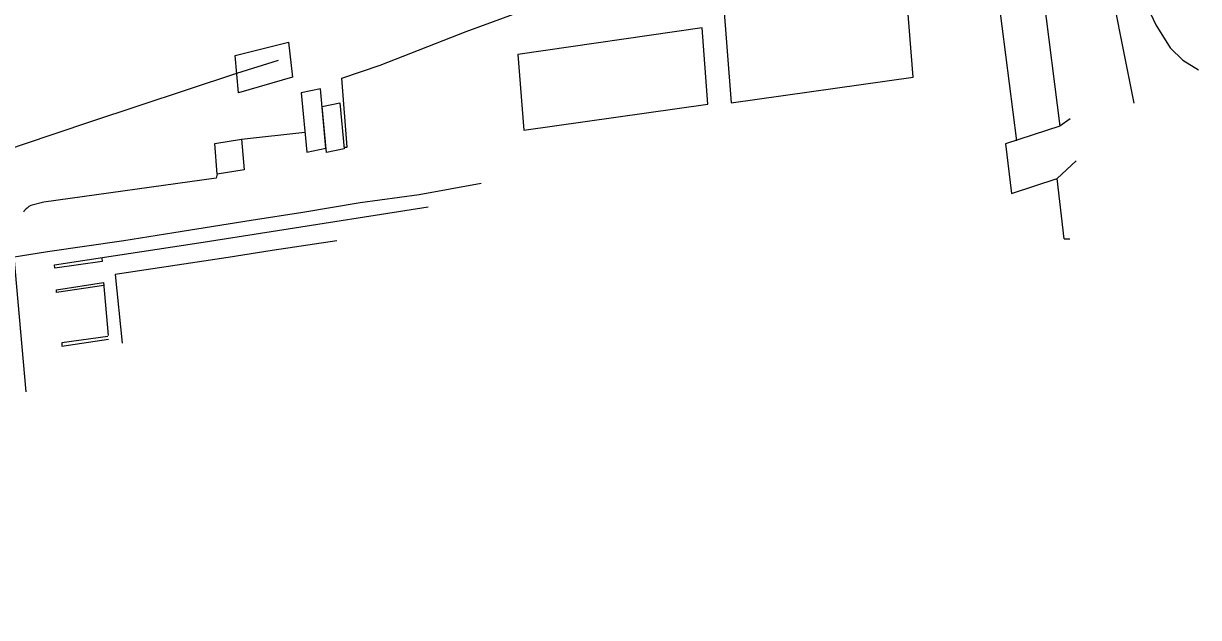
# Model space of a CAD drawing. Extents: x 6541740 to 6566395, y 5525066 to 5530361.
# Drawn here: x 6553757.6 to 6553825.4, y 5525255.7 to 5525290 of the extents above; entities that cross this region are included whole.
import ezdxf

# ---------------------------------------------------------------- set-up
doc = ezdxf.new("R2010")
doc.units = 0
for name, color, linetype in [('ps_wymiarowanie', 7, 'Continuous'), ('TOR_PS_T-rowy otwarte nieumocnione', 7, 'Continuous'), ('TOR_PS_T-wypelnienia', 7, 'Continuous')]:
    doc.layers.add(name, color=color, linetype=linetype)

msp = doc.modelspace()

# ---------------------------------------------------------------- linework, layer by layer
at = {"layer": 'ps_wymiarowanie'}
for p, q in [((6553815.931, 5525295.792), (6553817.424, 5525284.04)), ((6553814.938, 5525283.203), (6553813.448, 5525294.956)), ((6553808.96, 5525286.866), (6553808.474, 5525292.872)), ((6553797.997, 5525291.372), (6553798.458, 5525285.396)), ((6553796.791, 5525289.711), (6553786.151, 5525288.178)), ((6553797.12, 5525285.317), (6553796.791, 5525289.711)), ((6553786.151, 5525288.178), (6553786.492, 5525283.803)), ((6553798.458, 5525285.396), (6553808.96, 5525286.866)), ((6553786.492, 5525283.803), (6553797.12, 5525285.317)), ((6553817.424, 5525284.04), (6553814.279, 5525283.014))]:
    msp.add_line(p, q, dxfattribs=at)
for points in [[(6553773.981, 5525282.543), (6553775.088, 5525282.767), (6553774.77, 5525286.195), (6553773.664, 5525285.971)], [(6553774.864, 5525285.182), (6553775.883, 5525285.389), (6553776.13, 5525282.73), (6553775.111, 5525282.523)], [(6553768.812, 5525281.27), (6553768.667, 5525283.034), (6553770.215, 5525283.285), (6553770.36, 5525281.521)]]:
    msp.add_lwpolyline(points, close=True, dxfattribs=at)
at = {"layer": 'TOR_PS_T-rowy otwarte nieumocnione'}
msp.add_lwpolyline([(6553769.854, 5525288.112), (6553772.919, 5525288.895), (6553773.148, 5525286.874), (6553770.034, 5525285.955)], close=True, dxfattribs=at)
for points in [[(6553713.756, 5525265.092), (6553719.957, 5525268.712), (6553721.018, 5525269.415), (6553723.976, 5525271.033), (6553727.742, 5525272.75), (6553731.086, 5525273.97), (6553735.556, 5525275.435), (6553739.732, 5525276.881), (6553743.534, 5525278.179), (6553746.813, 5525279.326), (6553751.84, 5525281.018), (6553757.64, 5525283.001), (6553761.46, 5525284.284), (6553769.95, 5525287.109), (6553772.356, 5525287.857)], [(6553713.756, 5525265.092), (6553719.957, 5525268.712), (6553721.018, 5525269.415), (6553723.976, 5525271.033), (6553727.742, 5525272.75), (6553731.086, 5525273.97), (6553735.556, 5525275.435), (6553739.732, 5525276.881), (6553743.534, 5525278.179), (6553746.813, 5525279.326), (6553751.84, 5525281.018), (6553757.64, 5525283.001), (6553761.46, 5525284.284), (6553769.95, 5525287.109), (6553772.356, 5525287.857)], [(6553687.683, 5525251.946), (6553708.038, 5525259.886), (6553712.041, 5525261.396), (6553716.068, 5525262.95), (6553720.534, 5525264.692), (6553725.448, 5525266.581), (6553729.114, 5525267.952), (6553733.04, 5525269.484), (6553736.472, 5525270.789), (6553741.248, 5525272.578), (6553744.632, 5525273.83), (6553746.73, 5525274.488), (6553749.248, 5525275.068), (6553751.804, 5525275.655), (6553759.026, 5525276.811), (6553763.436, 5525277.444), (6553766.319, 5525277.902), (6553770.764, 5525278.618), (6553773.744, 5525279.084), (6553777.062, 5525279.624), (6553780.457, 5525280.104), (6553784.043, 5525280.753)]]:
    msp.add_lwpolyline(points, dxfattribs=at)
at = {"layer": 'TOR_PS_T-wypelnienia'}
for p, q in [((6553818.009, 5525284.464), (6553817.424, 5525284.04)), ((6553814.279, 5525283.014), (6553814.621, 5525280.15)), ((6553817.259, 5525281.027), (6553818.358, 5525282.038)), ((6553768.816, 5525281.265), (6553768.756, 5525281.037)), ((6553814.621, 5525280.15), (6553817.259, 5525281.027)), ((6553817.665, 5525277.536), (6553817.259, 5525281.027)), ((6553817.665, 5525277.536), (6553818, 5525277.527))]:
    msp.add_line(p, q, dxfattribs=at)
for points in [[(6553813.945, 5525334.783), (6553815.979, 5525323.941), (6553816.607, 5525320.634), (6553817.539, 5525315.669), (6553818.756, 5525309.128), (6553820.124, 5525301.9), (6553821.431, 5525294.911), (6553822.1, 5525291.933), (6553822.498, 5525290.87), (6553822.947, 5525289.883), (6553823.788, 5525288.568), (6553824.508, 5525287.849), (6553825.416, 5525287.283)], [(6553821.7, 5525285.372), (6553819.965, 5525294.158), (6553818.652, 5525301.015), (6553817.273, 5525308.364), (6553816.055, 5525314.866), (6553815.113, 5525319.84), (6553814.515, 5525323.057)], [(6553776.148, 5525282.82), (6553776.311, 5525282.833), (6553775.998, 5525286.807), (6553778.215, 5525287.554), (6553783.168, 5525289.511), (6553789.845, 5525291.976), (6553796.891, 5525294.722), (6553801.116, 5525296.35), (6553805.217, 5525297.938), (6553808.105, 5525299.108), (6553814.604, 5525301.725), (6553814.779, 5525300.467)], [(6553770.215, 5525283.285), (6553773.869, 5525283.691)], [(6553768.816, 5525281.265), (6553768.756, 5525281.037), (6553758.818, 5525279.653), (6553758.067, 5525279.457), (6553757.955, 5525279.396), (6553757.899, 5525279.357), (6553757.844, 5525279.313), (6553757.789, 5525279.264), (6553757.735, 5525279.209), (6553757.682, 5525279.149), (6553757.63, 5525279.083)], [(6553762.167, 5525276.411), (6553762.173, 5525276.234), (6553759.455, 5525275.834), (6553759.432, 5525276.037), (6553762.949, 5525276.571), (6553767.748, 5525277.308), (6553771.927, 5525277.954), (6553780.973, 5525279.382)], [(6553775.704, 5525277.417), (6553771.986, 5525276.861), (6553769.442, 5525276.451), (6553762.933, 5525275.474), (6553763.327, 5525271.514)], [(6553757.088, 5525276.494), (6553757.766, 5525268.704)], [(6553762.26, 5525275.014), (6553762.274, 5525274.847), (6553759.547, 5525274.44), (6553759.539, 5525274.594), (6553762.26, 5525275.014), (6553762.516, 5525271.958)], [(6553762.512, 5525271.905), (6553759.844, 5525271.524), (6553759.853, 5525271.33), (6553762.533, 5525271.736)]]:
    msp.add_lwpolyline(points, dxfattribs=at)

doc.saveas('drawing.dxf')
